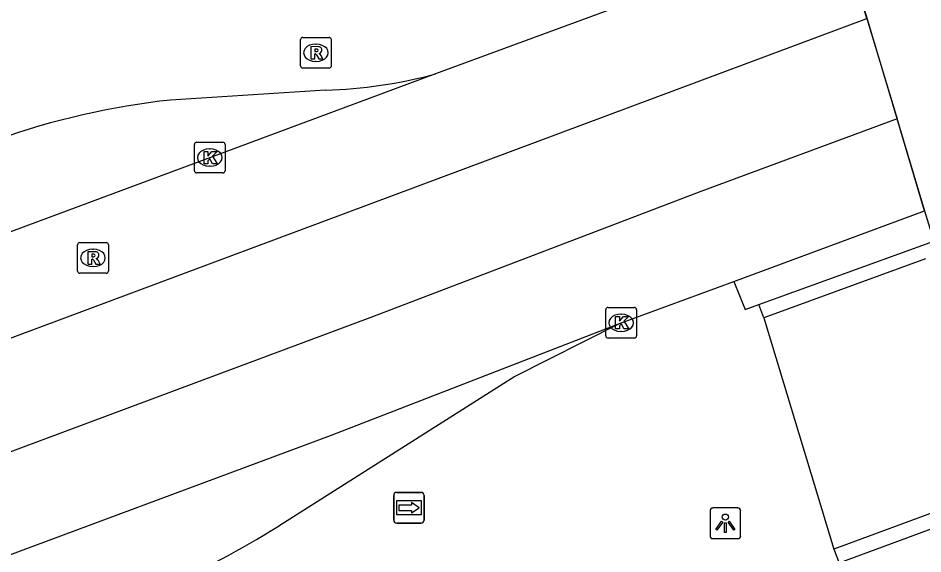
# Model space of a CAD drawing. Extents: x 160806 to 161707, y 383697 to 384148.
# Drawn here: x 161096.26 to 161125.67, y 383881.02 to 383898.44 of the extents above; entities that cross this region are included whole.
import ezdxf

# ---------------------------------------------------------------- set-up
doc = ezdxf.new("R2010")
doc.units = 0
for name, color, linetype in [('IMGEO_Berm_groen', 7, 'Continuous'), ('IMGEO_Kolk', 7, 'Continuous'), ('IMGEO_Lichtpunt', 7, 'Continuous'), ('IMGEO_Muur', 7, 'Continuous'), ('IMGEO_Rijbaan_lokaal_gesloten', 7, 'Continuous'), ('IMGEO_Rijbaan_lokaal_open', 7, 'Continuous'), ('IMGEO_Rioolput', 7, 'Continuous'), ('IMGEO_Tunneldeel', 7, 'Continuous'), ('IMGEO_Voetpad_open', 7, 'Continuous'), ('IMGEO_Wegwijzer', 7, 'Continuous')]:
    doc.layers.add(name, color=color, linetype=linetype)

msp = doc.modelspace()

# ---------------------------------------------------------------- linework, layer by layer
at = {"layer": 'IMGEO_Berm_groen'}
msp.add_lwpolyline([(161120.499, 383888.7), (161122.779, 383881.179)], dxfattribs=at)
at = {"layer": 'IMGEO_Kolk'}
for p, q in [((161101.986, 383893.483), (161101.986, 383894.335)), ((161102.061, 383894.409), (161102.913, 383894.409)), ((161102.987, 383894.335), (161102.987, 383893.483)), ((161102.474, 383894.189), (161102.499, 383894.189)), ((161102.913, 383893.409), (161102.061, 383893.409)), ((161102.497, 383893.629), (161102.472, 383893.629)), ((161115.363, 383888.112), (161115.363, 383888.964)), ((161115.438, 383889.038), (161116.29, 383889.038)), ((161116.364, 383888.964), (161116.364, 383888.112)), ((161115.851, 383888.818), (161115.876, 383888.818)), ((161115.874, 383888.258), (161115.849, 383888.258)), ((161116.29, 383888.038), (161115.438, 383888.038))]:
    msp.add_line(p, q, dxfattribs=at)
for points in [[(161101.986, 383893.483), (161101.986, 383894.335)], [(161102.061, 383894.409), (161102.913, 383894.409)], [(161102.987, 383894.335), (161102.987, 383893.483)], [(161102.307, 383894.109), (161102.43, 383894.109), (161102.43, 383893.958), (161102.56, 383894.109), (161102.724, 383894.109), (161102.578, 383893.958), (161102.731, 383893.709), (161102.579, 383893.709), (161102.494, 383893.873), (161102.43, 383893.806), (161102.43, 383893.709), (161102.307, 383893.709), (161102.307, 383894.109)], [(161102.913, 383893.409), (161102.061, 383893.409)], [(161115.363, 383888.112), (161115.363, 383888.964)], [(161115.438, 383889.038), (161116.29, 383889.038)], [(161116.364, 383888.964), (161116.364, 383888.112)], [(161115.684, 383888.738), (161115.807, 383888.738), (161115.807, 383888.587), (161115.937, 383888.738), (161116.101, 383888.738), (161115.955, 383888.587), (161116.108, 383888.338), (161115.956, 383888.338), (161115.871, 383888.502), (161115.807, 383888.435), (161115.807, 383888.338), (161115.684, 383888.338), (161115.684, 383888.738)], [(161116.29, 383888.038), (161115.438, 383888.038)]]:
    msp.add_lwpolyline(points, dxfattribs=at)
for centre, start, end in [((161102.063, 383894.333), 91.552, 178.448), ((161102.063, 383894.333), 91.552, 178.448), ((161102.911, 383894.333), 1.552, 88.448), ((161102.911, 383894.333), 1.552, 88.448), ((161102.063, 383893.485), 181.552, 268.448), ((161102.063, 383893.485), 181.552, 268.448), ((161102.911, 383893.485), 271.552, 358.448), ((161102.911, 383893.485), 271.552, 358.448), ((161115.44, 383888.962), 91.552, 178.448), ((161115.44, 383888.962), 91.552, 178.448), ((161116.288, 383888.962), 1.552, 88.448), ((161116.288, 383888.962), 1.552, 88.448), ((161115.44, 383888.114), 181.552, 268.448), ((161115.44, 383888.114), 181.552, 268.448), ((161116.288, 383888.114), 271.552, 358.448), ((161116.288, 383888.114), 271.552, 358.448)]:
    msp.add_arc(centre, 0.0765, start, end, dxfattribs=at)
for centre, major_axis, ratio, start_param, end_param in [((161102.473, 383893.909), (-0.387, 0.002), 0.722429, 4.712389, 7.853982), ((161102.498, 383893.909), (-0.39, 0.002), 0.717154, 1.570796, 4.712389), ((161115.85, 383888.538), (-0.387, 0.002), 0.722429, 4.712389, 7.853982), ((161115.875, 383888.538), (-0.39, 0.002), 0.717154, 1.570796, 4.712389)]:
    msp.add_ellipse(centre, major_axis=major_axis, ratio=ratio, start_param=start_param, end_param=end_param, dxfattribs=at)
at = {"layer": 'IMGEO_Lichtpunt'}
for p, q in [((161119.655, 383882.516), (161118.847, 383882.516)), ((161119.655, 383882.516), (161118.847, 383882.516)), ((161118.753, 383882.421), (161118.753, 383881.614)), ((161118.753, 383882.421), (161118.753, 383881.614)), ((161119.749, 383881.614), (161119.749, 383882.421)), ((161119.749, 383881.614), (161119.749, 383882.421)), ((161118.847, 383881.52), (161119.655, 383881.52)), ((161118.847, 383881.52), (161119.655, 383881.52))]:
    msp.add_line(p, q, dxfattribs=at)
for points in [[(161119.127, 383882.085), (161119.166, 383882.057), (161118.978, 383881.795), (161118.94, 383881.822), (161119.127, 383882.085)], [(161119.229, 383882.037), (161119.276, 383882.037), (161119.276, 383881.715), (161119.229, 383881.715), (161119.229, 383882.037)], [(161119.339, 383882.057), (161119.377, 383882.084), (161119.564, 383881.822), (161119.525, 383881.794), (161119.339, 383882.057)]]:
    msp.add_lwpolyline(points, dxfattribs=at)
msp.add_circle((161119.252, 383882.219), 0.0994, dxfattribs=at)
for centre, start, end in [((161118.847, 383882.421), 90, 180), ((161118.847, 383882.421), 90, 180), ((161119.655, 383882.421), 0, 90), ((161119.655, 383882.421), 0, 90), ((161118.847, 383881.614), 180, 270), ((161118.847, 383881.614), 180, 270), ((161119.655, 383881.614), 270, 0), ((161119.655, 383881.614), 270, 360)]:
    msp.add_arc(centre, 0.0946, start, end, dxfattribs=at)
at = {"layer": 'IMGEO_Muur'}
for points in [[(161120.34, 383889.129), (161126.025, 383891.192)], [(161125.762, 383890.612), (161120.499, 383888.7)], [(161120.499, 383888.7), (161120.34, 383889.129)], [(161128.04, 383883.122), (161122.779, 383881.179)], [(161122.779, 383881.179), (161122.955, 383880.737), (161128.553, 383882.806)]]:
    msp.add_lwpolyline(points, dxfattribs=at)
at = {"layer": 'IMGEO_Rijbaan_lokaal_gesloten'}
for points in [[(161122.947, 383901.461), (161112.24, 383897.525), (161109.822, 383896.628)], [(161123.856, 383898.429), (161122.947, 383901.461)], [(160964.422, 383835.435), (160992.741, 383845.886), (161007.926, 383851.482), (161013.403, 383853.559), (161017.186, 383855.101), (161020.824, 383856.668), (161025.299, 383858.701), (161029.909, 383860.935), (161036.178, 383864.074), (161039.869, 383865.874), (161048.92, 383870.119), (161052.706, 383871.695), (161058.385, 383874.003), (161123.856, 383898.429)], [(161123.856, 383898.429), (161124.834, 383895.166)], [(161109.822, 383896.628), (161056.828, 383876.93)], [(161124.834, 383895.166), (161118.453, 383892.804), (161107.78, 383888.735), (161085.608, 383880.466), (161065.062, 383872.804), (161060.248, 383870.877), (161059.167, 383870.205), (161058.026, 383869.524), (161056.736, 383868.572), (161055.15, 383867.42)], [(161125.73, 383892.176), (161124.834, 383895.166)], [(161119.523, 383889.885), (161125.73, 383892.176)], [(161115.811, 383888.515), (161119.523, 383889.885)], [(161053.934, 383850.623), (161053.743, 383851.91), (161053.84, 383854.592), (161054.125, 383856.401), (161054.622, 383858.041), (161055.34, 383859.611), (161057.499, 383862.722), (161060.235, 383865.463), (161062.874, 383867.532), (161065.31, 383869.111), (161066.976, 383870.039), (161069.52, 383871.113), (161073.312, 383872.528), (161077.064, 383873.948), (161084.599, 383876.744), (161093.991, 383880.257), (161106.411, 383884.87), (161115.811, 383888.515)], [(161104.89, 383882.035), (161112.373, 383886.784), (161115.811, 383888.515)]]:
    msp.add_lwpolyline(points, dxfattribs=at)
msp.add_arc((161088.608, 383907.646), 30.348, 294.6212, 302.4451, dxfattribs=at)
at = {"layer": 'IMGEO_Rijbaan_lokaal_open'}
msp.add_lwpolyline([(161106.25, 383896.101), (161101.215, 383895.781)], dxfattribs=at)
for centre, radius, start, end in [((161105.769, 383911.728), 15.635, 271.7619, 285.0234), ((161103.929, 383870.979), 24.95, 96.2458, 109.5412)]:
    msp.add_arc(centre, radius, start, end, dxfattribs=at)
at = {"layer": 'IMGEO_Rioolput'}
for p, q in [((161105.514, 383897.817), (161106.366, 383897.817)), ((161105.439, 383896.891), (161105.439, 383897.743)), ((161105.927, 383897.597), (161105.952, 383897.597)), ((161106.44, 383897.743), (161106.44, 383896.891)), ((161105.95, 383897.037), (161105.925, 383897.037)), ((161106.366, 383896.817), (161105.514, 383896.817)), ((161098.189, 383890.221), (161098.189, 383891.073)), ((161098.264, 383891.147), (161099.116, 383891.147)), ((161099.19, 383891.073), (161099.19, 383890.221)), ((161098.677, 383890.927), (161098.702, 383890.927)), ((161099.116, 383890.147), (161098.264, 383890.147)), ((161098.7, 383890.367), (161098.675, 383890.367))]:
    msp.add_line(p, q, dxfattribs=at)
for points in [[(161105.514, 383897.817), (161106.366, 383897.817)], [(161105.439, 383896.891), (161105.439, 383897.743)], [(161106.028, 383897.515), (161105.776, 383897.517), (161105.776, 383897.117)], [(161106.44, 383897.743), (161106.44, 383896.891)], [(161105.776, 383897.117), (161105.9, 383897.117), (161105.9, 383897.279), (161105.911, 383897.279)], [(161105.954, 383897.436), (161105.9, 383897.436), (161105.9, 383897.355)], [(161105.9, 383897.355), (161105.952, 383897.355)], [(161105.958, 383897.25), (161106.029, 383897.117), (161106.169, 383897.117), (161106.104, 383897.243)], [(161106.366, 383896.817), (161105.514, 383896.817)], [(161098.189, 383890.221), (161098.189, 383891.073)], [(161098.264, 383891.147), (161099.116, 383891.147)], [(161099.19, 383891.073), (161099.19, 383890.221)], [(161098.778, 383890.845), (161098.526, 383890.847), (161098.526, 383890.447)], [(161098.704, 383890.766), (161098.65, 383890.766), (161098.65, 383890.685)], [(161098.526, 383890.447), (161098.65, 383890.447), (161098.65, 383890.609), (161098.661, 383890.609)], [(161098.65, 383890.685), (161098.702, 383890.685)], [(161098.708, 383890.58), (161098.779, 383890.447), (161098.919, 383890.447), (161098.854, 383890.573)], [(161099.116, 383890.147), (161098.264, 383890.147)]]:
    msp.add_lwpolyline(points, dxfattribs=at)
for centre, radius, start, end in [((161105.516, 383897.741), 0.0765, 91.552, 178.448), ((161105.516, 383897.741), 0.0765, 91.552, 178.448), ((161106.364, 383897.741), 0.0765, 1.552, 88.448), ((161106.364, 383897.741), 0.0765, 1.552, 88.448), ((161106.027, 383897.405), 0.109, 350.3612, 89.416), ((161105.91, 383897.226), 0.0533, 26.0293, 88.6989), ((161105.936, 383897.544), 0.19, 274.7715, 282.9687), ((161105.96, 383897.34), 0.0964, 77.0061, 93.1865), ((161105.974, 383897.397), 0.0378, 276.6634, 79.6772), ((161106.025, 383897.405), 0.112, 277.5842, 350.9817), ((161106.009, 383897.19), 0.108, 29.5134, 73.7905), ((161105.516, 383896.893), 0.0765, 181.552, 268.448), ((161105.516, 383896.893), 0.0765, 181.552, 268.448), ((161106.364, 383896.893), 0.0765, 271.552, 358.448), ((161106.364, 383896.893), 0.0765, 271.552, 358.448), ((161098.266, 383891.071), 0.0765, 91.552, 178.448), ((161098.266, 383891.071), 0.0765, 91.552, 178.448), ((161099.114, 383891.071), 0.0765, 1.552, 88.448), ((161099.114, 383891.071), 0.0765, 1.552, 88.448), ((161098.71, 383890.67), 0.0964, 77.0061, 93.1865), ((161098.724, 383890.727), 0.0378, 276.6634, 79.6772), ((161098.777, 383890.735), 0.109, 350.3612, 89.416), ((161098.66, 383890.556), 0.0533, 26.0293, 88.6989), ((161098.686, 383890.874), 0.19, 274.7715, 282.9687), ((161098.775, 383890.735), 0.112, 277.5842, 350.9817), ((161098.759, 383890.52), 0.108, 29.5134, 73.7905), ((161098.266, 383890.223), 0.0765, 181.552, 268.448), ((161098.266, 383890.223), 0.0765, 181.552, 268.448), ((161099.114, 383890.223), 0.0765, 271.552, 358.448), ((161099.114, 383890.223), 0.0765, 271.552, 358.448)]:
    msp.add_arc(centre, radius, start, end, dxfattribs=at)
for centre, major_axis, ratio, start_param, end_param in [((161105.926, 383897.317), (-0.387, 0.002), 0.722429, 4.712389, 7.853982), ((161105.951, 383897.317), (-0.39, 0.002), 0.717154, 1.570796, 4.712389), ((161098.676, 383890.647), (-0.387, 0.002), 0.722429, 4.712389, 7.853982), ((161098.701, 383890.647), (-0.39, 0.002), 0.717154, 1.570796, 4.712389)]:
    msp.add_ellipse(centre, major_axis=major_axis, ratio=ratio, start_param=start_param, end_param=end_param, dxfattribs=at)
at = {"layer": 'IMGEO_Tunneldeel'}
msp.add_lwpolyline([(161136.395, 383906.417), (161135.107, 383910.27), (161130.022, 383926.988), (161128.001, 383926.363), (161120.828, 383924.144), (161116.526, 383922.813), (161117.416, 383919.839), (161118.837, 383915.091), (161120.497, 383909.633), (161121.279, 383907.023), (161121.435, 383906.506), (161122.947, 383901.461), (161125.73, 383892.176), (161126.025, 383891.192), (161126.095, 383890.959), (161125.939, 383890.924), (161126.007, 383890.701), (161130.415, 383892.303), (161137.527, 383894.886), (161139.721, 383895.683), (161139.661, 383895.886), (161139.496, 383895.835), (161139.429, 383896.055), (161139.108, 383897.114)], close=True, dxfattribs=at)
at = {"layer": 'IMGEO_Voetpad_open'}
for points in [[(161120.828, 383924.144), (161116.526, 383922.813), (161117.416, 383919.839), (161118.837, 383915.091), (161120.497, 383909.633), (161121.279, 383907.023), (161121.435, 383906.506), (161122.947, 383901.461), (161125.73, 383892.176), (161126.025, 383891.192), (161126.095, 383890.959), (161125.939, 383890.924), (161126.007, 383890.701), (161130.415, 383892.303)], [(161119.523, 383889.885), (161119.898, 383888.972), (161120.34, 383889.129)]]:
    msp.add_lwpolyline(points, dxfattribs=at)
at = {"layer": 'IMGEO_Wegwijzer'}
for p, q in [((161108.469, 383882.123), (161108.469, 383882.923)), ((161108.469, 383882.923), (161108.469, 383882.123)), ((161108.569, 383883.023), (161109.359, 383883.023)), ((161109.359, 383883.023), (161108.569, 383883.023)), ((161109.459, 383882.923), (161109.459, 383882.123)), ((161109.459, 383882.123), (161109.459, 383882.923)), ((161109.359, 383882.023), (161108.569, 383882.023)), ((161108.569, 383882.023), (161109.359, 383882.023))]:
    msp.add_line(p, q, dxfattribs=at)
for points in [[(161108.57, 383882.755), (161109.358, 383882.755), (161109.358, 383882.291), (161108.57, 383882.291), (161108.57, 383882.755)], [(161108.635, 383882.607), (161108.635, 383882.523), (161108.635, 383882.439), (161109.046, 383882.439), (161109.046, 383882.356), (161109.293, 383882.523), (161109.046, 383882.69), (161109.046, 383882.607), (161108.635, 383882.607)]]:
    msp.add_lwpolyline(points, dxfattribs=at)
for centre, start, end in [((161108.569, 383882.923), 90, 180), ((161108.569, 383882.923), 90, 180), ((161109.359, 383882.923), 0, 90), ((161109.359, 383882.923), 360, 90), ((161108.569, 383882.123), 180, 270), ((161108.569, 383882.123), 180, 270), ((161109.359, 383882.123), 270, 0), ((161109.359, 383882.123), 270, 0)]:
    msp.add_arc(centre, 0.1, start, end, dxfattribs=at)

doc.saveas('drawing.dxf')
